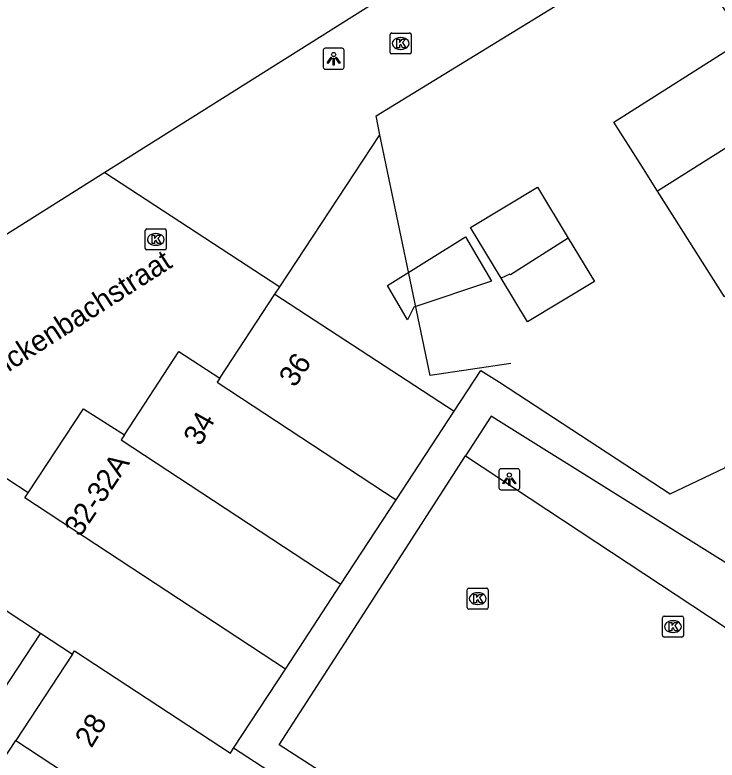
# Model space of a CAD drawing. Extents: x 159280 to 160375, y 384531 to 385872.
# Drawn here: x 160170.97 to 160204.45, y 384928.47 to 384964 of the extents above; entities that cross this region are included whole.
import ezdxf

# ---------------------------------------------------------------- set-up
doc = ezdxf.new("R2010")
doc.units = 0
for name, color, linetype in [('IMGEO_Kolk', 7, 'Continuous'), ('IMGEO_Lichtpunt', 7, 'Continuous'), ('IMGEO_Muur', 7, 'Continuous'), ('IMGEO_Openbare_ruimte_label', 7, 'Continuous'), ('IMGEO_Pand', 7, 'Continuous'), ('IMGEO_Pand_nummerreeks', 7, 'Continuous'), ('IMGEO_Parkeervlak_open', 7, 'Continuous'), ('IMGEO_Voetpad_open', 7, 'Continuous')]:
    doc.layers.add(name, color=color, linetype=linetype)

msp = doc.modelspace()

# ---------------------------------------------------------------- linework, layer by layer
at = {"layer": 'IMGEO_Kolk'}
for p, q in [((160188.859, 384962.214), (160188.859, 384963.066)), ((160188.934, 384963.14), (160189.786, 384963.14)), ((160189.86, 384963.066), (160189.86, 384962.214)), ((160189.347, 384962.92), (160189.372, 384962.92)), ((160189.37, 384962.36), (160189.345, 384962.36)), ((160189.786, 384962.14), (160188.934, 384962.14)), ((160177.183, 384952.869), (160177.183, 384953.721)), ((160177.258, 384953.795), (160178.11, 384953.795)), ((160177.671, 384953.575), (160177.696, 384953.575)), ((160178.184, 384953.721), (160178.184, 384952.869)), ((160178.11, 384952.795), (160177.258, 384952.795)), ((160177.694, 384953.015), (160177.669, 384953.015)), ((160192.533, 384935.74), (160192.533, 384936.592)), ((160192.608, 384936.666), (160193.46, 384936.666)), ((160193.021, 384936.446), (160193.046, 384936.446)), ((160193.534, 384936.592), (160193.534, 384935.74)), ((160193.044, 384935.886), (160193.019, 384935.886)), ((160193.46, 384935.666), (160192.608, 384935.666)), ((160201.918, 384935.333), (160202.77, 384935.333)), ((160201.843, 384934.407), (160201.843, 384935.259)), ((160202.331, 384935.113), (160202.356, 384935.113)), ((160202.844, 384935.259), (160202.844, 384934.407)), ((160202.77, 384934.333), (160201.918, 384934.333)), ((160202.354, 384934.553), (160202.329, 384934.553))]:
    msp.add_line(p, q, dxfattribs=at)
for points in [[(160188.859, 384962.214), (160188.859, 384963.066)], [(160188.934, 384963.14), (160189.786, 384963.14)], [(160189.86, 384963.066), (160189.86, 384962.214)], [(160189.18, 384962.84), (160189.303, 384962.84), (160189.303, 384962.689), (160189.433, 384962.84), (160189.597, 384962.84), (160189.451, 384962.689), (160189.604, 384962.44), (160189.452, 384962.44), (160189.367, 384962.604), (160189.303, 384962.537), (160189.303, 384962.44), (160189.18, 384962.44), (160189.18, 384962.84)], [(160189.786, 384962.14), (160188.934, 384962.14)], [(160177.183, 384952.869), (160177.183, 384953.721)], [(160177.258, 384953.795), (160178.11, 384953.795)], [(160177.504, 384953.495), (160177.627, 384953.495), (160177.627, 384953.344), (160177.757, 384953.495), (160177.921, 384953.495), (160177.775, 384953.344), (160177.928, 384953.095), (160177.776, 384953.095), (160177.691, 384953.259), (160177.627, 384953.192), (160177.627, 384953.095), (160177.504, 384953.095), (160177.504, 384953.495)], [(160178.184, 384953.721), (160178.184, 384952.869)], [(160178.11, 384952.795), (160177.258, 384952.795)], [(160192.533, 384935.74), (160192.533, 384936.592)], [(160192.608, 384936.666), (160193.46, 384936.666)], [(160193.534, 384936.592), (160193.534, 384935.74)], [(160192.854, 384936.366), (160192.977, 384936.366), (160192.977, 384936.215), (160193.107, 384936.366), (160193.271, 384936.366), (160193.125, 384936.215), (160193.278, 384935.966), (160193.126, 384935.966), (160193.041, 384936.13), (160192.977, 384936.063), (160192.977, 384935.966), (160192.854, 384935.966), (160192.854, 384936.366)], [(160193.46, 384935.666), (160192.608, 384935.666)], [(160201.918, 384935.333), (160202.77, 384935.333)], [(160201.843, 384934.407), (160201.843, 384935.259)], [(160202.164, 384935.033), (160202.287, 384935.033), (160202.287, 384934.882), (160202.417, 384935.033), (160202.581, 384935.033), (160202.435, 384934.882), (160202.588, 384934.633), (160202.436, 384934.633), (160202.351, 384934.797), (160202.287, 384934.73), (160202.287, 384934.633), (160202.164, 384934.633), (160202.164, 384935.033)], [(160202.844, 384935.259), (160202.844, 384934.407)], [(160202.77, 384934.333), (160201.918, 384934.333)]]:
    msp.add_lwpolyline(points, dxfattribs=at)
for centre, start, end in [((160188.936, 384963.064), 91.552, 178.448), ((160188.936, 384963.064), 91.552, 178.448), ((160189.784, 384963.064), 1.552, 88.448), ((160189.784, 384963.064), 1.552, 88.448), ((160188.936, 384962.216), 181.552, 268.448), ((160188.936, 384962.216), 181.552, 268.448), ((160189.784, 384962.216), 271.552, 358.448), ((160189.784, 384962.216), 271.552, 358.448), ((160177.26, 384953.719), 91.552, 178.448), ((160177.26, 384953.719), 91.552, 178.448), ((160178.108, 384953.719), 1.552, 88.448), ((160178.108, 384953.719), 1.552, 88.448), ((160177.26, 384952.871), 181.552, 268.448), ((160177.26, 384952.871), 181.552, 268.448), ((160178.108, 384952.871), 271.552, 358.448), ((160178.108, 384952.871), 271.552, 358.448), ((160192.61, 384936.59), 91.552, 178.448), ((160192.61, 384936.59), 91.552, 178.448), ((160193.458, 384936.59), 1.552, 88.448), ((160193.458, 384936.59), 1.552, 88.448), ((160192.61, 384935.742), 181.552, 268.448), ((160192.61, 384935.742), 181.552, 268.448), ((160193.458, 384935.742), 271.552, 358.448), ((160193.458, 384935.742), 271.552, 358.448), ((160201.92, 384935.257), 91.552, 178.448), ((160201.92, 384935.257), 91.552, 178.448), ((160202.768, 384935.257), 1.552, 88.448), ((160202.768, 384935.257), 1.552, 88.448), ((160201.92, 384934.409), 181.552, 268.448), ((160201.92, 384934.409), 181.552, 268.448), ((160202.768, 384934.409), 271.552, 358.448), ((160202.768, 384934.409), 271.552, 358.448)]:
    msp.add_arc(centre, 0.0765, start, end, dxfattribs=at)
for centre, major_axis, ratio, start_param, end_param in [((160189.346, 384962.64), (-0.387, 0.002), 0.722429, 4.712389, 7.853982), ((160189.371, 384962.64), (-0.39, 0.002), 0.717154, 1.570796, 4.712389), ((160177.67, 384953.295), (-0.387, 0.002), 0.722429, 4.712389, 7.853982), ((160177.695, 384953.295), (-0.39, 0.002), 0.717154, 1.570796, 4.712389), ((160193.02, 384936.166), (-0.387, 0.002), 0.722429, 4.712389, 7.853982), ((160193.045, 384936.166), (-0.39, 0.002), 0.717154, 1.570796, 4.712389), ((160202.33, 384934.833), (-0.387, 0.002), 0.722429, 4.712389, 7.853982), ((160202.355, 384934.833), (-0.39, 0.002), 0.717154, 1.570796, 4.712389)]:
    msp.add_ellipse(centre, major_axis=major_axis, ratio=ratio, start_param=start_param, end_param=end_param, dxfattribs=at)
at = {"layer": 'IMGEO_Lichtpunt'}
for p, q in [((160186.568, 384962.412), (160185.76, 384962.412)), ((160186.568, 384962.412), (160185.76, 384962.412)), ((160185.666, 384962.317), (160185.666, 384961.51)), ((160185.666, 384962.317), (160185.666, 384961.51)), ((160186.662, 384961.51), (160186.662, 384962.317)), ((160186.662, 384961.51), (160186.662, 384962.317)), ((160185.76, 384961.416), (160186.568, 384961.416)), ((160185.76, 384961.416), (160186.568, 384961.416)), ((160194.042, 384942.263), (160194.042, 384941.456)), ((160194.042, 384942.263), (160194.042, 384941.456)), ((160194.944, 384942.358), (160194.136, 384942.358)), ((160194.944, 384942.358), (160194.136, 384942.358)), ((160195.038, 384941.456), (160195.038, 384942.263)), ((160195.038, 384941.456), (160195.038, 384942.263)), ((160194.136, 384941.362), (160194.944, 384941.362)), ((160194.136, 384941.362), (160194.944, 384941.362))]:
    msp.add_line(p, q, dxfattribs=at)
for points in [[(160186.04, 384961.981), (160186.079, 384961.953), (160185.891, 384961.691), (160185.853, 384961.718), (160186.04, 384961.981)], [(160186.252, 384961.953), (160186.29, 384961.98), (160186.477, 384961.718), (160186.438, 384961.69), (160186.252, 384961.953)], [(160186.142, 384961.933), (160186.189, 384961.933), (160186.189, 384961.611), (160186.142, 384961.611), (160186.142, 384961.933)], [(160194.416, 384941.927), (160194.455, 384941.899), (160194.267, 384941.637), (160194.229, 384941.664), (160194.416, 384941.927)], [(160194.518, 384941.879), (160194.565, 384941.879), (160194.565, 384941.557), (160194.518, 384941.557), (160194.518, 384941.879)], [(160194.628, 384941.899), (160194.666, 384941.926), (160194.853, 384941.664), (160194.814, 384941.636), (160194.628, 384941.899)]]:
    msp.add_lwpolyline(points, dxfattribs=at)
for centre in [(160186.165, 384962.115), (160194.541, 384942.061)]:
    msp.add_circle(centre, 0.0994, dxfattribs=at)
for centre, start, end in [((160185.76, 384962.317), 90, 180), ((160185.76, 384962.317), 90, 180), ((160186.568, 384962.317), 0, 90), ((160186.568, 384962.317), 0, 90), ((160185.76, 384961.51), 180, 270), ((160185.76, 384961.51), 180, 270), ((160186.568, 384961.51), 270, 0), ((160186.568, 384961.51), 270, 360), ((160194.136, 384942.263), 90, 180), ((160194.136, 384942.263), 90, 180), ((160194.944, 384942.263), 0, 90), ((160194.944, 384942.263), 0, 90), ((160194.136, 384941.456), 180, 270), ((160194.136, 384941.456), 180, 270), ((160194.944, 384941.456), 270, 0), ((160194.944, 384941.456), 270, 360)]:
    msp.add_arc(centre, 0.0946, start, end, dxfattribs=at)
at = {"layer": 'IMGEO_Muur'}
for points in [[(160188.37, 384958.285), (160188.194, 384959.194), (160214.62, 384975.397), (160215.923, 384976.53)], [(160183.598, 384951.036), (160188.37, 384958.285)], [(160194.616, 384947.378), (160190.765, 384946.804), (160188.37, 384958.285)], [(160183.364, 384950.681), (160183.598, 384951.036)]]:
    msp.add_lwpolyline(points, dxfattribs=at)
at = {"layer": 'IMGEO_Pand'}
for points in [[(160207.073, 384976.509), (160175.252, 384956.483)], [(160201.607, 384955.599), (160200.772, 384956.916), (160199.516, 384958.896), (160205.736, 384962.837), (160204.542, 384964.658), (160211.728, 384969.135), (160214.93, 384963.996)], [(160214.93, 384963.996), (160218.089, 384958.925), (160214.989, 384956.975), (160216.116, 384955.166), (160215.894, 384953.905), (160213.292, 384952.255), (160212.145, 384952.47), (160210.915, 384954.412), (160204.798, 384950.565), (160203.449, 384952.693), (160201.607, 384955.599)], [(160214.93, 384963.996), (160201.607, 384955.599)], [(160175.252, 384956.483), (160157.383, 384945.236)], [(160194.144, 384951.453), (160192.688, 384953.86), (160195.881, 384955.792), (160197.352, 384953.36)], [(160189.689, 384949.46), (160188.739, 384951.1), (160192.446, 384953.424), (160193.685, 384951.306), (160189.981, 384950.068), (160189.689, 384949.46)], [(160197.352, 384953.36), (160198.6, 384951.297), (160195.407, 384949.365), (160194.144, 384951.453)], [(160197.352, 384953.36), (160194.595, 384951.609), (160194.572, 384951.647), (160194.144, 384951.453)], [(160180.738, 384946.687), (160183.364, 384950.681)], [(160183.364, 384950.681), (160191.912, 384945.102)], [(160176.198, 384943.978), (160178.788, 384947.945), (160180.738, 384946.687)], [(160180.738, 384946.687), (160180.608, 384946.49), (160189.146, 384940.877)], [(160171.591, 384941.214), (160174.239, 384945.221), (160176.198, 384943.978)], [(160189.146, 384940.877), (160191.912, 384945.102)], [(160176.198, 384943.978), (160176.038, 384943.733), (160186.51, 384936.849)], [(160171.591, 384941.214), (160169.644, 384942.477), (160166.779, 384938.078), (160172.182, 384934.516)], [(160183.866, 384932.81), (160171.437, 384940.981), (160171.591, 384941.214)], [(160186.51, 384936.849), (160189.146, 384940.877)], [(160183.866, 384932.81), (160186.51, 384936.849)], [(160172.182, 384934.516), (160173.706, 384933.512)], [(160173.706, 384933.512), (160173.813, 384933.681), (160181.239, 384928.799), (160181.394, 384929.033)], [(160173.706, 384933.512), (160171.006, 384929.408)], [(160181.394, 384929.033), (160183.866, 384932.81)], [(160168.207, 384925.157), (160171.006, 384929.408)], [(160171.006, 384929.408), (160178.44, 384924.521), (160178.349, 384924.381)], [(160183.067, 384927.938), (160181.394, 384929.033)]]:
    msp.add_lwpolyline(points, dxfattribs=at)
at = {"layer": 'IMGEO_Parkeervlak_open'}
msp.add_lwpolyline([(160192.454, 384942.974), (160208.703, 384932.24)], dxfattribs=at)
at = {"layer": 'IMGEO_Voetpad_open'}
for points in [[(160183.598, 384951.036), (160188.37, 384958.285), (160188.194, 384959.194), (160214.62, 384975.397), (160215.923, 384976.53)], [(160175.252, 384956.483), (160183.598, 384951.036)], [(160191.912, 384945.102), (160193.18, 384947.039), (160194.067, 384946.49), (160202.206, 384941.172), (160204.821, 384942.402), (160204.982, 384942.728), (160205.255, 384942.765), (160205.241, 384942.864), (160216.097, 384948.222), (160229.457, 384954.96)], [(160183.364, 384950.681), (160183.598, 384951.036)], [(160208.703, 384932.24), (160208.88, 384932.504), (160205.88, 384937.231), (160194.016, 384944.65), (160193.674, 384944.864), (160192.454, 384942.974)], [(160210.257, 384911.979), (160183.564, 384929.201), (160186.693, 384934.048), (160192.454, 384942.974)], [(160172.182, 384934.516), (160160.26, 384916.396)]]:
    msp.add_lwpolyline(points, dxfattribs=at)

# ---------------------------------------------------------------- texts
at = {"layer": 'IMGEO_Openbare_ruimte_label'}
msp.add_text('Wenckenbachstraat', height=1, rotation=32.6733, dxfattribs=at).set_placement((160168.59, 384945.632))
at = {"layer": 'IMGEO_Pand_nummerreeks'}
for s, rotation, p in [('36', 56.1438, (160184.311, 384946.195)), ('34', 60.7133, (160179.813, 384943.402)), ('32-32A', 56.23, (160174.08, 384939.066)), ('28', 58.774, (160174.616, 384929.004))]:
    msp.add_text(s, height=1, rotation=rotation, dxfattribs=at).set_placement(p)

doc.saveas('drawing.dxf')
